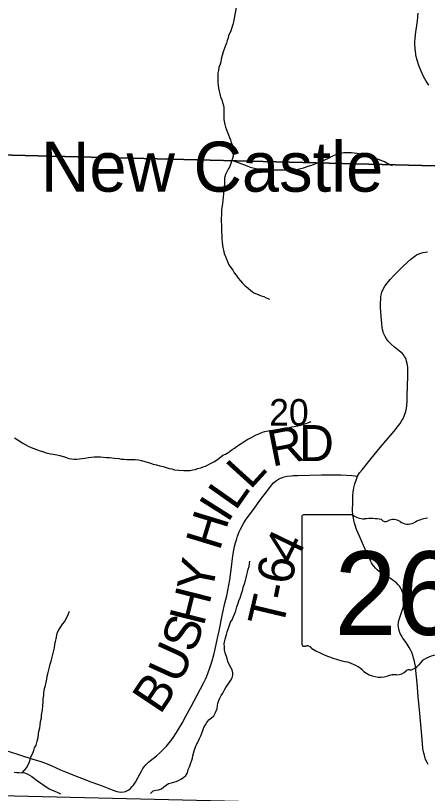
# Model space of a CAD drawing. Extents: x -3.3 to 34, y 0 to 56.8.
# Drawn here: x -2.346 to -1.696, y 28.724 to 29.951 of the extents above; entities that cross this region are included whole.
import ezdxf

# ---------------------------------------------------------------- set-up
doc = ezdxf.new("R2010")
doc.units = 0
for name, color, linetype in [('GM_X_Corporation', 7, 'Continuous'), ('GM_X_Section_Text', 7, 'Continuous'), ('GM_X_State_Location', 7, 'Continuous'), ('GM_X_State_Route', 7, 'Continuous'), ('GM_X_State_Shield', 7, 'Continuous'), ('GM_X_Township_Road', 7, 'Continuous'), ('GM_X_Township_Road_Text', 7, 'Continuous'), ('GM_X_Unincorporated_Text', 7, 'Continuous'), ('GT_Project_Soil_Layers', 7, 'Continuous')]:
    doc.layers.add(name, color=color, linetype=linetype)

msp = doc.modelspace()

# ---------------------------------------------------------------- linework, layer by layer
at = {"layer": 'GM_X_Corporation'}
for points in [[(-2.3928, 30.7367), (-1.3637, 30.7035), (-1.3918, 29.7067), (-2.4143, 29.7325)], [(-1.3918, 29.7067), (-1.4193, 28.6974), (-2.4361, 28.7214), (-2.4143, 29.7325)]]:
    msp.add_lwpolyline(points, close=True, dxfattribs=at)
at = {"layer": 'GM_X_State_Route'}
for points in [[(-1.6937, 29.8411), (-1.6978, 29.8476), (-1.7019, 29.855), (-1.706, 29.8635), (-1.7095, 29.8724), (-1.7122, 29.8807), (-1.7131, 29.8843), (-1.7142, 29.8893), (-1.7144, 29.8908), (-1.715, 29.8943), (-1.7155, 29.8992), (-1.7158, 29.9057), (-1.7157, 29.9099), (-1.7153, 29.9144), (-1.7145, 29.9211), (-1.7118, 29.9426), (-1.7104, 29.9551)], [(-1.6946, 28.7692), (-1.6965, 28.7723), (-1.6988, 28.7769), (-1.7008, 28.7838), (-1.7017, 28.7874), (-1.703, 28.7947), (-1.7038, 28.8022), (-1.7055, 28.8206), (-1.708, 28.8499), (-1.7103, 28.8764), (-1.7122, 28.8976), (-1.7142, 28.9175), (-1.715, 28.9245), (-1.7159, 28.9294), (-1.717, 28.9342), (-1.7178, 28.9373), (-1.7192, 28.9417), (-1.7208, 28.9459), (-1.7227, 28.95), (-1.7248, 28.9541), (-1.7264, 28.9567), (-1.7297, 28.9617), (-1.7347, 28.9688), (-1.7376, 28.9735), (-1.7389, 28.9761), (-1.7406, 28.9807), (-1.7413, 28.9835), (-1.7417, 28.9859), (-1.7419, 28.9893), (-1.7418, 28.9916), (-1.7414, 28.9942), (-1.7406, 28.998), (-1.7344, 29.0169), (-1.7338, 29.0193), (-1.7332, 29.0224), (-1.7329, 29.0253), (-1.733, 29.0319), (-1.7338, 29.0361), (-1.7349, 29.0401), (-1.7364, 29.044), (-1.7379, 29.047), (-1.7402, 29.0505), (-1.7422, 29.053), (-1.7447, 29.0557), (-1.7461, 29.0568), (-1.7498, 29.0596), (-1.7525, 29.0615), (-1.7691, 29.0718), (-1.7725, 29.0742), (-1.7754, 29.0767), (-1.778, 29.0792), (-1.7805, 29.0823), (-1.7826, 29.0851), (-1.7841, 29.0876), (-1.7854, 29.0898), (-1.7888, 29.0976), (-1.7966, 29.1151), (-1.8032, 29.1295), (-1.8059, 29.1356), (-1.8077, 29.1401), (-1.81, 29.1468), (-1.8109, 29.1499), (-1.8121, 29.1547), (-1.8127, 29.1578), (-1.8134, 29.1626), (-1.8139, 29.17), (-1.8138, 29.1831), (-1.8135, 29.1939), (-1.813, 29.1992), (-1.8121, 29.2057), (-1.8107, 29.2122), (-1.8086, 29.2182), (-1.8061, 29.224), (-1.8029, 29.2294), (-1.7991, 29.2343), (-1.7949, 29.2393), (-1.7848, 29.2523), (-1.7706, 29.2695), (-1.7484, 29.2955), (-1.743, 29.302), (-1.739, 29.3073), (-1.7367, 29.3108), (-1.7342, 29.3153), (-1.7332, 29.3176), (-1.7315, 29.3219), (-1.7302, 29.3263), (-1.7291, 29.3316), (-1.7285, 29.3353), (-1.7279, 29.343), (-1.7277, 29.3512), (-1.7267, 29.382), (-1.7268, 29.3961), (-1.7272, 29.3993), (-1.7277, 29.402), (-1.7287, 29.4058), (-1.7296, 29.4082), (-1.7307, 29.4108), (-1.7319, 29.413), (-1.7332, 29.415), (-1.7358, 29.4182), (-1.7399, 29.4217), (-1.7479, 29.4278), (-1.7538, 29.4331), (-1.7578, 29.4372), (-1.7607, 29.4409), (-1.7627, 29.4444), (-1.7639, 29.4468), (-1.7651, 29.4497), (-1.7658, 29.4522), (-1.7667, 29.4555), (-1.7673, 29.4588), (-1.768, 29.4649), (-1.769, 29.4764), (-1.7698, 29.4905), (-1.7699, 29.4985), (-1.7696, 29.5031), (-1.7692, 29.5071), (-1.7687, 29.5106), (-1.7676, 29.5146), (-1.7659, 29.5191), (-1.7631, 29.5241), (-1.7597, 29.5289), (-1.7546, 29.5348), (-1.749, 29.5408), (-1.7422, 29.5478), (-1.7345, 29.5552), (-1.7215, 29.5671), (-1.7157, 29.5716), (-1.713, 29.5734), (-1.7097, 29.5749), (-1.7066, 29.5761), (-1.7029, 29.5771), (-1.6997, 29.5779), (-1.6957, 29.5784)]]:
    msp.add_lwpolyline(points, dxfattribs=at)
at = {"layer": 'GM_X_State_Shield'}
for p, q in [((-1.8941, 29.1598), (-1.8941, 28.9597)), ((-1.8143, 29.1633), (-1.8916, 29.1633))]:
    msp.add_line(p, q, dxfattribs=at)
for centre, radius, start, end in [((-1.8911, 29.1602), 0.00305, 98.1301, 188.1301), ((-1.7959, 29.1865), 0.0296, 231.6195, 271.1119), ((-1.7861, 29.0509), 0.1064, 80.4867, 94.9883), ((-1.762, 29.1613), 0.00855, 219.7921, 297.1024), ((-1.7494, 29.1381), 0.0178, 54.4667, 119.1411), ((-1.7265, 29.1699), 0.0214, 233.8562, 294.8282), ((-1.6887, 29.1021), 0.0563, 97.3462, 120.7689), ((-1.8911, 28.9593), 0.00308, 171.9584, 258.3066), ((-1.8906, 28.9797), 0.0235, 267.339, 280.6039), ((-1.8858, 28.9481), 0.00848, 29.7484, 93.2717), ((-1.7788, 29.1279), 0.2019, 240.4129, 257.1985), ((-1.6793, 28.9035), 0.0383, 94.4031, 142.5768), ((-1.839, 28.8698), 0.0632, 47.1842, 75.836), ((-1.7278, 28.9403), 0.0226, 282.8732, 323.2771), ((-1.7706, 28.9472), 0.0401, 230.7004, 286.2918), ((-1.7475, 28.878), 0.0329, 85.6951, 111.2099), ((-1.7445, 28.9322), 0.0214, 268.777, 315.5493), ((-1.7252, 28.9128), 0.00601, 65.7517, 132.6484)]:
    msp.add_arc(centre, radius, start, end, dxfattribs=at)
at = {"layer": 'GM_X_Township_Road'}
msp.add_lwpolyline([(-2.3571, 28.7905), (-2.3378, 28.7842), (-2.3198, 28.7784), (-2.3058, 28.7738), (-2.2958, 28.7701), (-2.2884, 28.7671), (-2.2747, 28.7608), (-2.2668, 28.7575), (-2.2501, 28.7509), (-2.2416, 28.7476), (-2.2267, 28.742), (-2.2092, 28.7355), (-2.1932, 28.7295), (-2.1858, 28.7269), (-2.1829, 28.7262), (-2.1801, 28.7258), (-2.1747, 28.7262), (-2.1721, 28.7269), (-2.1692, 28.7281), (-2.1668, 28.7295), (-2.1643, 28.7314), (-2.1617, 28.7344), (-2.1598, 28.7369), (-2.1566, 28.7416), (-2.1489, 28.755), (-2.1465, 28.7596), (-2.1447, 28.7627), (-2.1426, 28.7655), (-2.14, 28.7686), (-2.1352, 28.7735), (-2.1234, 28.7832), (-2.1174, 28.7884), (-2.1123, 28.7933), (-2.1074, 28.7982), (-2.1031, 28.8032), (-2.1003, 28.8069), (-2.0952, 28.8141), (-2.09, 28.8224), (-2.083, 28.8344), (-2.077, 28.8453), (-2.0687, 28.8607), (-2.0589, 28.8788), (-2.0484, 28.8985), (-2.0459, 28.9037), (-2.0438, 28.9088), (-2.0416, 28.9142), (-2.0389, 28.922), (-2.0356, 28.9328), (-2.0331, 28.9422), (-2.0308, 28.9511), (-2.0269, 28.9684), (-2.0245, 28.9801), (-2.0193, 29.0068), (-2.0153, 29.0241), (-2.0125, 29.0353), (-2.0106, 29.0438), (-2.009, 29.0523), (-2.0076, 29.0609), (-2.0052, 29.0804), (-2.0034, 29.0941), (-2.0022, 29.1019), (-2.0012, 29.1077), (-2.0001, 29.1131), (-1.9987, 29.1191), (-1.9968, 29.1255), (-1.9954, 29.1296), (-1.9929, 29.1362), (-1.9909, 29.1406), (-1.9866, 29.1487), (-1.9829, 29.1547), (-1.9787, 29.1604), (-1.9704, 29.1717), (-1.9586, 29.1877), (-1.9478, 29.2024), (-1.942, 29.2099), (-1.9385, 29.2138), (-1.934, 29.2173), (-1.9307, 29.2194), (-1.9277, 29.2209), (-1.9243, 29.2223), (-1.9218, 29.2231), (-1.917, 29.224), (-1.9108, 29.2249), (-1.9073, 29.2252), (-1.9008, 29.2255), (-1.882, 29.2258), (-1.8628, 29.2261), (-1.8397, 29.2263), (-1.8327, 29.2261), (-1.8152, 29.2255), (-1.8101, 29.2249), (-1.8061, 29.224)], dxfattribs=at)
at = {"layer": 'GT_Project_Soil_Layers'}
for points in [[(-1.9976, 29.964), (-2.0018, 29.9412), (-2.0029, 29.937), (-2.0065, 29.9256), (-2.0095, 29.9195), (-2.0102, 29.9157), (-2.0116, 29.9115), (-2.0127, 29.9077), (-2.0146, 29.9038), (-2.0164, 29.8981), (-2.0182, 29.8939), (-2.0197, 29.8878), (-2.0211, 29.8821), (-2.0218, 29.8783), (-2.0229, 29.8745), (-2.0247, 29.8692), (-2.0254, 29.8646), (-2.0265, 29.86), (-2.0268, 29.8559), (-2.0267, 29.8498), (-2.0263, 29.8456), (-2.0262, 29.8411), (-2.0254, 29.8365), (-2.0246, 29.832), (-2.0234, 29.8274), (-2.0222, 29.8221), (-2.0203, 29.8184), (-2.0191, 29.8138), (-2.0175, 29.8093), (-2.017, 29.8055), (-2.0169, 29.796), (-2.0172, 29.7919), (-2.0172, 29.7869), (-2.0156, 29.7794), (-2.0144, 29.7752), (-2.0128, 29.771), (-2.0112, 29.7665), (-2.0096, 29.7627), (-2.0081, 29.7586), (-2.0065, 29.7548), (-2.0053, 29.751), (-2.0034, 29.7461), (-2.0022, 29.7416), (-2.0017, 29.7367), (-2.0024, 29.7291), (-2.0035, 29.7253), (-2.0049, 29.7215), (-2.006, 29.7176), (-2.0078, 29.7127), (-2.0101, 29.7089), (-2.0126, 29.7043), (-2.0145, 29.7001), (-2.0159, 29.6947), (-2.0159, 29.6902), (-2.0162, 29.6852), (-2.0165, 29.6815), (-2.0172, 29.6754), (-2.0175, 29.6701), (-2.0182, 29.664), (-2.0185, 29.6602), (-2.0192, 29.6541), (-2.0206, 29.645), (-2.0209, 29.64), (-2.0208, 29.6359), (-2.0212, 29.6317), (-2.0209, 29.615), (-2.0205, 29.6104), (-2.02, 29.6036), (-2.02, 29.5991), (-2.0195, 29.593), (-2.0186, 29.585), (-2.0178, 29.5809), (-2.0166, 29.5756), (-2.0146, 29.5711), (-2.0127, 29.5665), (-2.0111, 29.5628), (-2.0092, 29.5579), (-2.0068, 29.5541), (-2.003, 29.5492), (-2.0006, 29.5451), (-1.9976, 29.5413), (-1.9945, 29.5368), (-1.9906, 29.5327), (-1.9875, 29.5289), (-1.9837, 29.5252), (-1.9787, 29.5207)], [(-2.0044, 29.7228), (-1.9802, 29.7138), (-1.9756, 29.712), (-1.9668, 29.7095), (-1.963, 29.7088), (-1.9581, 29.7077), (-1.9539, 29.7066), (-1.9482, 29.7074), (-1.9228, 29.7078), (-1.919, 29.7075), (-1.9107, 29.7076), (-1.9027, 29.7084), (-1.8982, 29.7093), (-1.8929, 29.7105), (-1.888, 29.7121), (-1.8838, 29.7133), (-1.8782, 29.7152), (-1.8744, 29.7164), (-1.8703, 29.718), (-1.8665, 29.7196), (-1.8623, 29.7211), (-1.8567, 29.7239), (-1.8529, 29.7255), (-1.8439, 29.7301), (-1.839, 29.7321), (-1.8352, 29.7333), (-1.8276, 29.7349), (-1.8155, 29.7351), (-1.8117, 29.7344), (-1.8072, 29.7341), (-1.8022, 29.733), (-1.7976, 29.7315), (-1.7938, 29.7301), (-1.7896, 29.729), (-1.7855, 29.7279), (-1.7816, 29.7268), (-1.7767, 29.7257), (-1.7721, 29.7239), (-1.7683, 29.7225), (-1.7637, 29.7206), (-1.7592, 29.718), (-1.7553, 29.7158), (-1.7515, 29.7143)], [(-1.9787, 29.5207), (-1.9745, 29.5174), (-1.9699, 29.5136), (-1.9657, 29.5118), (-1.9619, 29.5103), (-1.9581, 29.5089), (-1.9539, 29.5078), (-1.9501, 29.5059), (-1.9451, 29.5037)], [(-2.0041, 29.2665), (-2.0003, 29.2685), (-1.9955, 29.2719), (-1.9913, 29.275), (-1.9868, 29.2781), (-1.9793, 29.2828), (-1.9755, 29.2844), (-1.971, 29.2871), (-1.9661, 29.2894), (-1.962, 29.291), (-1.9563, 29.2937), (-1.9522, 29.2949), (-1.9446, 29.2965), (-1.9366, 29.2974), (-1.931, 29.2983), (-1.9219, 29.2999), (-1.9177, 29.3007), (-1.9136, 29.3012), (-1.9098, 29.302), (-1.906, 29.3024), (-1.9003, 29.3036), (-1.8958, 29.3048), (-1.8916, 29.3064), (-1.8871, 29.3076), (-1.8833, 29.3088), (-1.8792, 29.3104)], [(-2.3471, 29.2849), (-2.3429, 29.282), (-2.3391, 29.2797), (-2.3353, 29.2771), (-2.3257, 29.2716), (-2.3211, 29.2694), (-2.3166, 29.2679), (-2.3124, 29.2661), (-2.307, 29.2642), (-2.3013, 29.2624), (-2.2971, 29.2613), (-2.2907, 29.2595), (-2.2857, 29.2588), (-2.2804, 29.2578), (-2.2755, 29.2567), (-2.2667, 29.2542), (-2.2618, 29.2523), (-2.2576, 29.2516), (-2.253, 29.2509), (-2.2492, 29.251), (-2.2447, 29.2514), (-2.2409, 29.2519), (-2.2364, 29.2527), (-2.2307, 29.2535), (-2.2258, 29.2544), (-2.2216, 29.2548), (-2.217, 29.2545), (-2.2117, 29.2545), (-2.2072, 29.2542), (-2.2019, 29.2535), (-2.1973, 29.2536), (-2.1935, 29.2533), (-2.189, 29.2526), (-2.1829, 29.2519), (-2.1791, 29.2512), (-2.1741, 29.2509), (-2.1703, 29.2506), (-2.1662, 29.2506), (-2.1616, 29.2507), (-2.1571, 29.2507), (-2.1518, 29.2501), (-2.1468, 29.249), (-2.1415, 29.2475), (-2.1373, 29.2461), (-2.1327, 29.2446), (-2.1285, 29.2432), (-2.1232, 29.2421), (-2.1179, 29.2407), (-2.1129, 29.2396), (-2.108, 29.2378), (-2.1034, 29.2363), (-2.0992, 29.2356), (-2.0947, 29.2345), (-2.0882, 29.2339), (-2.0802, 29.2332), (-2.0704, 29.2333), (-2.0659, 29.2342), (-2.0621, 29.235), (-2.0579, 29.2362), (-2.0534, 29.2374), (-2.0496, 29.2389), (-2.0458, 29.2398), (-2.0368, 29.2448), (-2.033, 29.2468), (-2.0289, 29.2495), (-2.0244, 29.2526), (-2.0184, 29.2572), (-2.0146, 29.2592), (-2.0094, 29.2623), (-2.0041, 29.2665)], [(-2.1329, 28.7233), (-2.1288, 28.7275), (-2.1243, 28.7287), (-2.1201, 28.7295), (-2.1156, 28.7311), (-2.1118, 28.7342), (-2.1081, 28.7369), (-2.1043, 28.7392), (-2.0998, 28.7404), (-2.096, 28.7412), (-2.0922, 28.7424), (-2.0884, 28.744), (-2.0847, 28.746), (-2.0809, 28.749), (-2.0768, 28.7518), (-2.0746, 28.756), (-2.0731, 28.7613), (-2.0713, 28.7655), (-2.0666, 28.7792), (-2.0658, 28.783), (-2.0637, 28.7906), (-2.0622, 28.7956), (-2.0596, 28.8017), (-2.0578, 28.8055), (-2.0552, 28.8101), (-2.0534, 28.8147), (-2.0519, 28.8185), (-2.0501, 28.8231), (-2.0486, 28.8277), (-2.046, 28.8319), (-2.0438, 28.8357), (-2.0408, 28.8395), (-2.0367, 28.843), (-2.0329, 28.8461), (-2.03, 28.8511), (-2.0278, 28.8579), (-2.0271, 28.8621), (-2.0264, 28.8659), (-2.0249, 28.8701), (-2.0235, 28.8739), (-2.0212, 28.8781), (-2.0186, 28.8819), (-2.0161, 28.8869), (-2.0138, 28.8907), (-2.0094, 28.8976), (-2.006, 28.9022), (-2.0038, 28.9061), (-2.0027, 28.9102), (-2.0031, 28.914), (-2.004, 28.9186), (-2.0079, 28.9261), (-2.0106, 28.9318), (-2.0118, 28.9363), (-2.0149, 28.9454), (-2.0158, 28.9495), (-2.0162, 28.9548), (-2.0163, 28.959), (-2.0159, 28.9628), (-2.0152, 28.967), (-2.0131, 28.9746), (-2.0116, 28.9784), (-2.0101, 28.9826), (-2.0087, 28.9876), (-2.0065, 28.9937), (-2.0039, 28.9975), (-2.0017, 29.0028), (-2.0002, 29.0067), (-1.9984, 29.0116), (-1.9966, 29.0181), (-1.9944, 29.0238), (-1.9933, 29.0276), (-1.9915, 29.0322), (-1.9885, 29.0406), (-1.9871, 29.0455), (-1.9864, 29.0493), (-1.9846, 29.0543), (-1.9831, 29.0596), (-1.982, 29.0638), (-1.981, 29.0684), (-1.9799, 29.0726), (-1.9788, 29.0775), (-1.9773, 29.0817), (-1.9766, 29.0863)], [(-1.9766, 29.0863), (-1.9759, 29.0901)], [(-2.3351, 28.7561), (-2.3276, 28.7646), (-2.3239, 28.7723), (-2.3225, 28.7768), (-2.3214, 28.7814), (-2.3188, 28.786), (-2.3166, 28.7913), (-2.3155, 28.7955), (-2.3129, 28.7997), (-2.3115, 28.8062), (-2.31, 28.8119), (-2.3094, 28.8176), (-2.3087, 28.8214), (-2.3072, 28.8271), (-2.3069, 28.8313), (-2.3062, 28.837), (-2.3048, 28.8427), (-2.3045, 28.8469), (-2.303, 28.8553), (-2.3028, 28.8621), (-2.3021, 28.8678), (-2.3018, 28.8731), (-2.3011, 28.8781), (-2.3008, 28.8822), (-2.2997, 28.8891), (-2.2983, 28.8937), (-2.2972, 28.8994), (-2.2961, 28.9039), (-2.2958, 28.9085), (-2.2947, 28.9123), (-2.2933, 28.9184), (-2.2922, 28.9226), (-2.2911, 28.9275), (-2.2893, 28.9325), (-2.2882, 28.9363), (-2.2864, 28.945), (-2.2854, 28.9489), (-2.2843, 28.9534), (-2.2836, 28.9587), (-2.2825, 28.9633), (-2.2814, 28.9675), (-2.2804, 28.9736), (-2.2793, 28.9782), (-2.2771, 28.982), (-2.2741, 28.9866), (-2.2715, 28.9908), (-2.2681, 28.995), (-2.2622, 29.0072), (-2.2604, 29.0114)], [(-2.3476, 28.7571), (-2.3438, 28.7568), (-2.34, 28.7565), (-2.3313, 28.7559), (-2.3275, 28.7544), (-2.3237, 28.7522), (-2.3198, 28.7503), (-2.3156, 28.747), (-2.3106, 28.7429), (-2.3064, 28.7403), (-2.3007, 28.7362), (-2.2965, 28.7336), (-2.2927, 28.731), (-2.2877, 28.7288), (-2.2839, 28.7273), (-2.2789, 28.7251), (-2.2747, 28.7232)]]:
    msp.add_lwpolyline(points, dxfattribs=at)

# ---------------------------------------------------------------- texts
at = {"layer": 'GM_X_Section_Text'}
msp.add_text('20', height=0.04186, rotation=0, dxfattribs=at).set_placement((-1.9455, 29.3041))
at = {"layer": 'GM_X_State_Location'}
for s in ['s', 'r']:
    msp.add_text(s, height=0.000189, dxfattribs=at).set_placement((-1.7653, 29.0465))
msp.add_text('26', height=0.000189, rotation=0, dxfattribs=at).set_placement((-1.813, 29.0327))
at = {"layer": 'GM_X_State_Shield'}
msp.add_text('26', height=0.13184, dxfattribs=at).set_placement((-1.8426, 28.9738))
at = {"layer": 'GM_X_Township_Road_Text'}
for s, rotation, p in [('R', 11.238, (-1.9411, 29.2391)), ('D', 0.2641, (-1.8982, 29.2479)), ('L', 47.7632, (-1.9754, 29.2017)), ('L', 54.8454, (-1.9987, 29.1684)), ('I', 57.765, (-2.0108, 29.1493)), ('H', 73.0328, (-2.0237, 29.1051)), ('4', 64.0715, (-1.9053, 29.0822)), ('Y', 78.8805, (-2.0359, 29.0379)), ('6', 81.4133, (-1.9092, 29.0519)), ('H', 75.8289, (-2.0488, 28.9862)), ('-', 78.5722, (-1.9143, 29.026)), ('T', 76.6409, (-1.9246, 28.9826)), ('S', 69.3973, (-2.0644, 28.9437)), ('U', 65.5899, (-2.0867, 28.8944)), ('B', 56.2396, (-2.1175, 28.8467))]:
    msp.add_text(s, height=0.0568, rotation=rotation, dxfattribs=at).set_placement(p)
at = {"layer": 'GM_X_Unincorporated_Text'}
msp.add_text('New Castle', height=0.07898, rotation=0, dxfattribs=at).set_placement((-2.3055, 29.6732))

doc.saveas('drawing.dxf')
